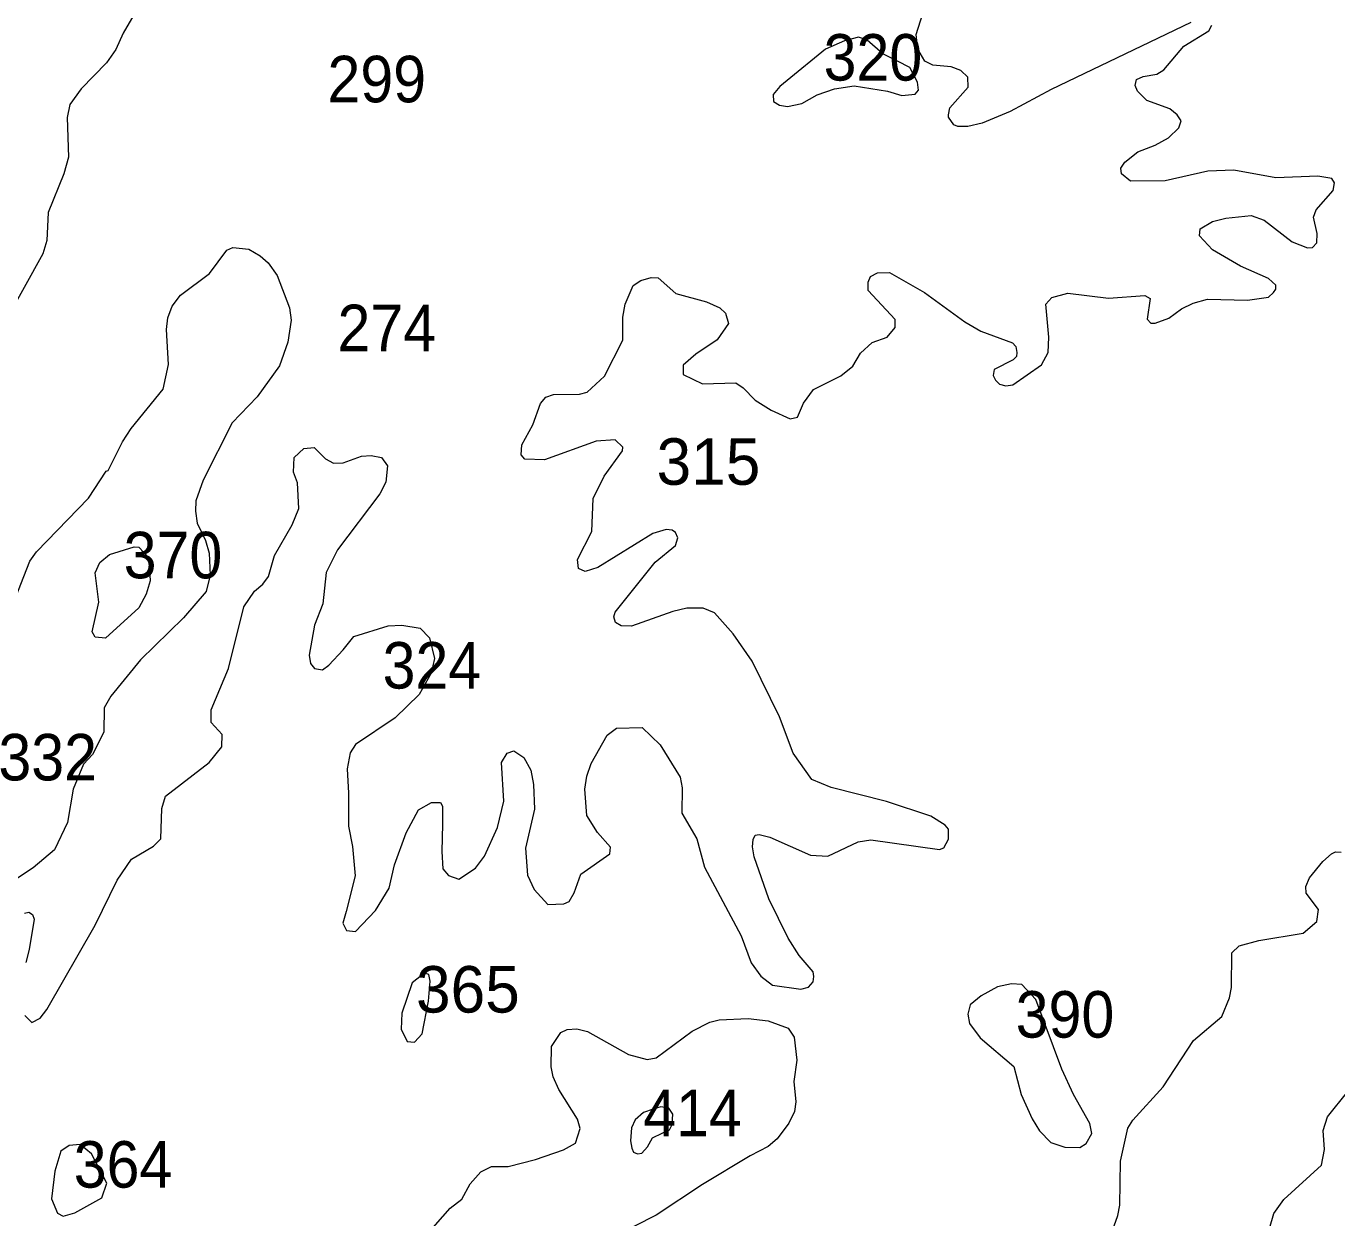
# Model space of a CAD drawing. Extents: x 499.9 to 555.3, y 9281.5 to 9336.8.
# Drawn here: x 532.51 to 537.018, y 9285.624 to 9289.724 of the extents above; entities that cross this region are included whole.
import ezdxf

# ---------------------------------------------------------------- set-up
doc = ezdxf.new("R2010")
doc.units = 0
doc.header["$LTSCALE"] = 0.064
doc.layers.add('2', color=7, linetype='Continuous', lineweight=13)
doc.layers.add('21', color=7, linetype='Continuous')

msp = doc.modelspace()

# ---------------------------------------------------------------- linework, layer by layer
at = {"layer": '2'}
for points in [[(532.9994, 9289.9687), (532.8429, 9289.6993), (532.8178, 9289.644), (532.7855, 9289.598), (532.698, 9289.5087), (532.6597, 9289.4539), (532.6503, 9289.4093), (532.6548, 9289.2732), (532.6387, 9289.2158), (532.5853, 9289.083), (532.58, 9288.9867), (532.5664, 9288.9409), (532.4382, 9288.7091)], [(536.5155, 9289.7358), (536.0355, 9289.5056), (535.894, 9289.4301), (535.7975, 9289.3898), (535.7483, 9289.3783), (535.7147, 9289.3783), (535.7002, 9289.3845), (535.6816, 9289.4102), (535.6821, 9289.4191), (535.6871, 9289.4422), (535.7496, 9289.5136), (535.7487, 9289.5484), (535.7251, 9289.5713), (535.6917, 9289.5833), (535.6284, 9289.5897), (535.6006, 9289.6028), (535.5765, 9289.6451), (535.571, 9289.695), (535.61, 9289.819)], [(536.5901, 9288.9546), (536.5455, 9289.0021), (536.5482, 9289.0264), (536.5901, 9289.0522), (536.6357, 9289.0634), (536.723, 9289.0725), (536.7675, 9289.0567), (536.8638, 9288.9817), (536.9165, 9288.9616), (536.9345, 9288.9617), (536.949, 9288.9785), (536.9506, 9289.0108), (536.9382, 9289.0661), (536.9463, 9289.0916), (537.0059, 9289.1581), (537.0102, 9289.1842), (537.0008, 9289.1994), (536.9522, 9289.2077), (536.8082, 9289.2017), (536.6639, 9289.2287), (536.5737, 9289.2244), (536.427, 9289.1921), (536.3084, 9289.1906), (536.277, 9289.2152), (536.2746, 9289.235), (536.2885, 9289.2554), (536.3337, 9289.2909), (536.3936, 9289.3139), (536.439, 9289.3397), (536.4745, 9289.3737), (536.4823, 9289.3982), (536.4688, 9289.419), (536.4435, 9289.4398), (536.364, 9289.4682), (536.332, 9289.5), (536.3239, 9289.52), (536.3284, 9289.5398), (536.3514, 9289.5502), (536.3989, 9289.5586), (536.4232, 9289.5737), (536.4918, 9289.6547), (536.5775, 9289.7074), (536.5881, 9289.7269)], [(532.4627, 9287.7302), (532.522, 9287.8831), (532.545, 9287.9155), (532.7236, 9288.1003), (532.7847, 9288.1927), (532.792, 9288.1951), (532.8413, 9288.2939), (532.871, 9288.3392), (532.9809, 9288.4746), (532.9987, 9288.5602), (532.9924, 9288.6805), (532.9969, 9288.7207), (533.0116, 9288.7606), (533.0397, 9288.7983), (533.1398, 9288.8733), (533.2, 9288.9536), (533.2199, 9288.9628), (533.275, 9288.9565), (533.3145, 9288.9337), (533.3417, 9288.9093), (533.3726, 9288.8658), (533.4147, 9288.7543), (533.4204, 9288.7123), (533.4093, 9288.6366), (533.381, 9288.5546)], [(536.7996, 9288.8074), (536.8082, 9288.8191), (536.8086, 9288.8323), (536.7833, 9288.8555), (536.6864, 9288.8985), (536.5901, 9288.9546)], [(534.7318, 9287.9902), (534.7108, 9287.9919), (534.6652, 9287.9783), (534.4757, 9287.8616), (534.432, 9287.8477), (534.4097, 9287.8582), (534.4054, 9287.8885), (534.455, 9287.9849), (534.4602, 9288.0993), (534.4981, 9288.175), (534.5605, 9288.2626), (534.5616, 9288.2757), (534.536, 9288.3006), (534.4703, 9288.296), (534.2929, 9288.2313), (534.2244, 9288.2343), (534.2117, 9288.249), (534.2145, 9288.2835), (534.2525, 9288.3527), (534.2782, 9288.4257), (534.2974, 9288.4468), (534.323, 9288.4564), (534.4124, 9288.4579), (534.4393, 9288.4644), (534.4984, 9288.5198), (534.5613, 9288.6439), (534.5622, 9288.7229), (534.5697, 9288.7671), (534.5975, 9288.8311), (534.6243, 9288.8482), (534.6596, 9288.8592), (534.6839, 9288.8584), (534.744, 9288.8036), (534.8499, 9288.7758), (534.8952, 9288.7547), (534.9155, 9288.7367), (534.9256, 9288.7004), (534.8862, 9288.6446), (534.8132, 9288.5952), (534.7691, 9288.5569), (534.7694, 9288.525), (534.8355, 9288.4936), (534.95, 9288.4963), (534.9761, 9288.48), (535.017, 9288.4365), (535.0718, 9288.4023), (535.1372, 9288.3728), (535.1629, 9288.3791), (535.1829, 9288.4272), (535.2176, 9288.4741), (535.3113, 9288.5205), (535.3526, 9288.554), (535.3798, 9288.5983), (535.419, 9288.6359), (535.4712, 9288.654), (535.4985, 9288.687), (535.499, 9288.7151), (535.4054, 9288.814), (535.4055, 9288.8435), (535.4141, 9288.8628), (535.4377, 9288.8754), (535.479, 9288.8764), (535.5995, 9288.808), (535.7383, 9288.7061), (535.7936, 9288.6749), (535.9023, 9288.6345), (535.9142, 9288.6222), (535.9177, 9288.6005), (535.9156, 9288.5874), (535.9049, 9288.5755), (535.839, 9288.5429), (535.8352, 9288.5219), (535.8441, 9288.5053), (535.8575, 9288.4921), (535.8799, 9288.4867), (535.9033, 9288.4896), (536.0019, 9288.5588), (536.0254, 9288.6009), (536.0274, 9288.6533), (536.0164, 9288.7672), (536.0374, 9288.7899), (536.0927, 9288.8051), (536.2321, 9288.7879), (536.3575, 9288.797), (536.376, 9288.7872), (536.3651, 9288.7153), (536.3778, 9288.7022), (536.3932, 9288.7018), (536.4406, 9288.7191), (536.4837, 9288.7507), (536.5241, 9288.7711), (536.5727, 9288.7844), (536.7111, 9288.7815), (536.7833, 9288.7913), (536.7996, 9288.8074)], [(533.381, 9288.5546), (533.3043, 9288.4489), (533.2183, 9288.3589), (533.1184, 9288.1622), (533.0933, 9288.0905), (533.0915, 9288.0556)], [(532.5051, 9286.3204), (532.5293, 9286.296), (532.5574, 9286.311), (532.5804, 9286.3402), (532.7468, 9286.6306), (532.8222, 9286.7859), (532.8721, 9286.8576), (532.9472, 9286.9031), (532.9726, 9286.9283), (532.9765, 9287.0323), (532.9883, 9287.0751), (533.1388, 9287.1899), (533.1827, 9287.2448), (533.1831, 9287.2868), (533.1455, 9287.3285), (533.1454, 9287.3713), (533.2056, 9287.5136), (533.2583, 9287.7262), (533.2945, 9287.7797), (533.3234, 9287.8044), (533.3426, 9287.8306), (533.3639, 9287.9029), (533.424, 9288.0087), (533.4474, 9288.0645), (533.4429, 9288.1521), (533.4285, 9288.1896), (533.4317, 9288.2396), (533.4642, 9288.2705), (533.5005, 9288.2737), (533.5385, 9288.2357), (533.5661, 9288.2198), (533.6004, 9288.2214), (533.6625, 9288.2445), (533.6959, 9288.2465), (533.7313, 9288.2397), (533.7529, 9288.2107), (533.7465, 9288.1544), (533.7264, 9288.1152), (533.5807, 9287.922), (533.5418, 9287.8447), (533.5303, 9287.7358), (533.5009, 9287.6628), (533.4831, 9287.56), (533.4873, 9287.5309), (533.5008, 9287.5143), (533.5282, 9287.5088), (533.55, 9287.5254), (533.6, 9287.578), (533.6367, 9287.6238), (533.7551, 9287.6603), (533.8017, 9287.6624), (533.865, 9287.6524), (533.8965, 9287.6188), (533.9138, 9287.548), (533.9023, 9287.498), (533.8618, 9287.4244), (533.7786, 9287.3443), (533.6423, 9287.2523), (533.6244, 9287.2232), (533.6132, 9287.1685), (533.6176, 9287.0855)], [(533.0915, 9288.0556), (533.0976, 9288.0144), (533.1262, 9287.9547), (533.1391, 9287.9107), (533.142, 9287.8344), (533.1291, 9287.7788), (533.051, 9287.6878), (532.9021, 9287.5439), (532.8004, 9287.4188), (532.7777, 9287.3785), (532.7768, 9287.2949), (532.7381, 9287.2177), (532.7061, 9287.185), (532.6708, 9287.0984), (532.6515, 9286.9839), (532.6074, 9286.8898), (532.5334, 9286.8281), (532.4656, 9286.7834)], [(534.5354, 9287.7076), (534.6726, 9287.88), (534.7428, 9287.9365), (534.7506, 9287.9629), (534.7431, 9287.9817), (534.7318, 9287.9902)], [(533.599, 9286.6377), (533.611, 9286.6129), (533.6423, 9286.6094), (533.7106, 9286.6809), (533.7578, 9286.7587), (533.7764, 9286.838), (533.8165, 9286.9488), (533.859, 9287.0278), (533.9036, 9287.0528), (533.9343, 9287.0528), (533.9418, 9287.0407), (533.942, 9286.9784), (533.9392, 9286.8848), (533.9422, 9286.8242), (533.9618, 9286.8018), (533.9982, 9286.7893), (534.0554, 9286.827), (534.0858, 9286.8684), (534.1309, 9286.9673), (534.1525, 9287.0578), (534.1448, 9287.1907), (534.164, 9287.223), (534.1869, 9287.2308), (534.2215, 9287.2082), (534.2459, 9287.1636), (534.2548, 9287.1148), (534.2576, 9287.0299), (534.2275, 9286.8954), (534.234, 9286.8032), (534.2573, 9286.7539), (534.3034, 9286.7018), (534.3591, 9286.7043), (534.3769, 9286.7127), (534.3948, 9286.7419), (534.4176, 9286.8067), (534.5174, 9286.8758), (534.5197, 9286.899), (534.4742, 9286.9496), (534.4376, 9287.0077), (534.4312, 9287.0991), (534.4376, 9287.1437), (534.4528, 9287.1866), (534.5075, 9287.2849), (534.54, 9287.3091), (534.6285, 9287.3105), (534.69, 9287.2509), (534.7589, 9287.1403), (534.7654, 9287.1037), (534.7644, 9287.0158), (534.8162, 9286.9273), (534.8425, 9286.8301), (534.9687, 9286.5937), (535.0038, 9286.5015), (535.0366, 9286.4558), (535.0768, 9286.4249), (535.1742, 9286.4102), (535.2008, 9286.4181), (535.2169, 9286.4355), (535.2194, 9286.4538), (535.2171, 9286.4704), (535.1681, 9286.5263), (535.1303, 9286.586), (535.0638, 9286.7217), (535.014, 9286.8661), (535.0083, 9286.9002), (535.0097, 9286.9259), (535.0176, 9286.94), (535.0314, 9286.9427), (535.0678, 9286.9335), (535.2071, 9286.8719), (535.267, 9286.8684), (535.371, 9286.9178), (535.4147, 9286.9241), (535.6509, 9286.891), (535.666, 9286.8973), (535.6817, 9286.9267), (535.6818, 9286.9606), (535.6703, 9286.9754), (535.6208, 9287.0054), (535.4689, 9287.0561), (535.278, 9287.104), (535.2116, 9287.1322), (535.1481, 9287.2221), (535.1009, 9287.3481), (535.0069, 9287.5391), (534.941, 9287.6333), (534.8767, 9287.7054), (534.8386, 9287.7212), (534.7822, 9287.7214), (534.7337, 9287.7103), (534.5911, 9287.6598), (534.5559, 9287.6601), (534.537, 9287.6722), (534.5308, 9287.6916), (534.5354, 9287.7076)], [(533.6176, 9287.0855), (533.6182, 9286.9709), (533.6321, 9286.9017), (533.6413, 9286.8002), (533.6101, 9286.6776), (533.599, 9286.6377)], [(536.2348, 9285.5486), (536.2646, 9285.6317), (536.271, 9285.6675), (536.2739, 9285.8191), (536.2991, 9285.9322), (536.3161, 9285.9601), (536.4202, 9286.0742), (536.5252, 9286.2343), (536.6218, 9286.3162), (536.6491, 9286.3813), (536.6553, 9286.4159), (536.6569, 9286.5361), (536.6824, 9286.5596), (536.75, 9286.5784), (536.9027, 9286.6038), (536.9493, 9286.6439), (536.9551, 9286.6846), (536.9129, 9286.7414), (536.9116, 9286.7637), (536.9237, 9286.7932), (536.9693, 9286.8503), (537, 9286.8761), (537.0131, 9286.8837), (537.0328, 9286.8815)], [(532.5037, 9286.6724), (532.5182, 9286.6753), (532.5317, 9286.6676), (532.5369, 9286.6513), (532.5192, 9286.5471), (532.5081, 9286.5027)], [(533.8841, 9285.5623), (533.9678, 9285.6568), (534.0084, 9285.688), (534.0368, 9285.7412), (534.0734, 9285.7817), (534.1097, 9285.8001), (534.1677, 9285.8006), (534.2617, 9285.8241), (534.3579, 9285.8578), (534.3991, 9285.8803), (534.4149, 9285.9314), (534.4056, 9285.9629), (534.3417, 9286.0654), (534.3217, 9286.1085), (534.3151, 9286.1435), (534.3166, 9286.2134), (534.3482, 9286.2613), (534.3708, 9286.2714), (534.404, 9286.2745), (534.44, 9286.2653), (534.5809, 9286.1857), (534.6451, 9286.1682), (534.6764, 9286.1745), (534.8005, 9286.2667), (534.861, 9286.2969), (534.8928, 9286.3049), (534.9931, 9286.3097), (535.0614, 9286.3017), (535.1306, 9286.2765), (535.1516, 9286.2451), (535.16, 9286.1663), (535.1506, 9286.0933), (535.1569, 9286.0233), (535.1528, 9285.9903), (535.1327, 9285.9502), (535.0932, 9285.896), (535.0616, 9285.869), (534.9995, 9285.8367), (534.8363, 9285.7388), (534.6769, 9285.6331), (534.5298, 9285.5588)], [(536.4777, 9285.1022), (536.5298, 9285.116), (536.5627, 9285.1131), (536.5972, 9285.0954), (536.7378, 9285.0955), (536.7579, 9285.1083), (536.78, 9285.1419), (536.7788, 9285.1886), (536.7596, 9285.2474), (536.7566, 9285.2776), (536.7719, 9285.3409), (536.823, 9285.4699), (536.7869, 9285.5872), (536.8016, 9285.6391), (536.8356, 9285.6869), (536.9649, 9285.8055), (536.9758, 9285.8592), (536.9713, 9285.9239), (536.9863, 9285.9717), (537.1257, 9286.1458)]]:
    msp.add_lwpolyline(points, dxfattribs=at)
for points in [[(535.1772, 9289.4574), (535.2305, 9289.4873), (535.2895, 9289.5078), (535.3572, 9289.5179), (535.4721, 9289.5002), (535.5217, 9289.4854), (535.5674, 9289.4897), (535.5785, 9289.5033), (535.5758, 9289.531), (535.549, 9289.5811), (535.507, 9289.6038), (535.4564, 9289.6285), (535.4018, 9289.6754), (535.3725, 9289.6863), (535.324, 9289.6731), (535.2586, 9289.6444), (535.1273, 9289.5366), (535.1024, 9289.5161), (535.0785, 9289.4882), (535.0806, 9289.4651), (535.1013, 9289.452), (535.1283, 9289.4469)], [(532.7464, 9287.8435), (532.7628, 9287.8788), (532.7956, 9287.9062), (532.8805, 9287.9329), (532.8969, 9287.931), (532.931, 9287.8947), (532.9359, 9287.8153), (532.9221, 9287.77), (532.8967, 9287.7221), (532.7822, 9287.6184), (532.747, 9287.6211), (532.7366, 9287.6396), (532.7599, 9287.7421)], [(533.8373, 9286.4322), (533.802, 9286.3276), (533.7991, 9286.2727), (533.8197, 9286.231), (533.845, 9286.2284), (533.872, 9286.2568), (533.8937, 9286.3691), (533.8991, 9286.4385), (533.8946, 9286.4615), (533.8793, 9286.4653)], [(536.1116, 9286.0479), (536.0717, 9286.135), (535.9825, 9286.3746), (535.9347, 9286.4263), (535.8986, 9286.429), (535.8502, 9286.4191), (535.7942, 9286.3881), (535.7566, 9286.3572), (535.749, 9286.3249), (535.7543, 9286.2923), (535.7905, 9286.243), (535.9074, 9286.1451), (535.9324, 9286.0478), (535.9695, 9285.9645), (535.9953, 9285.9233), (536.0337, 9285.8831), (536.0825, 9285.8675), (536.1335, 9285.8659), (536.1562, 9285.8802), (536.1751, 9285.9143), (536.1681, 9285.949)], [(534.6042, 9285.9607), (534.5912, 9285.9337), (534.588, 9285.889), (534.5923, 9285.8639), (534.5989, 9285.8502), (534.6126, 9285.8436), (534.6269, 9285.8463), (534.6467, 9285.8679), (534.6643, 9285.8988), (534.697, 9285.9148), (534.7221, 9285.9264), (534.731, 9285.9449), (534.734, 9285.9808), (534.7196, 9286.0007), (534.6927, 9286.0062), (534.666, 9285.9974), (534.6334, 9285.9859)], [(532.6763, 9285.6416), (532.7701, 9285.6924), (532.7871, 9285.7437), (532.7337, 9285.8436), (532.6948, 9285.8768), (532.6575, 9285.8726), (532.6283, 9285.8537), (532.6081, 9285.7843), (532.5969, 9285.6888), (532.6167, 9285.6403), (532.6364, 9285.6299)]]:
    msp.add_lwpolyline(points, close=True, dxfattribs=at)

# ---------------------------------------------------------------- texts
at = {"layer": '21', "width": 0.95}
for s, p in [('320', (535.2525, 9289.5365)), ('299', (533.5459, 9289.4618)), ('274', (533.5804, 9288.6056)), ('370', (532.8448, 9287.8241)), ('324', (533.7355, 9287.4448)), ('332', (532.4139, 9287.1288)), ('390', (535.9133, 9286.2439)), ('414', (534.6319, 9285.9048)), ('364', (532.673, 9285.7278))]:
    msp.add_text(s, height=0.16, dxfattribs=at).set_placement(p)
at = {"layer": '21'}
for s, p in [('315', (534.6779, 9288.1459)), ('365', (533.8504, 9286.3301))]:
    msp.add_text(s, height=0.16, dxfattribs=at).set_placement(p)

doc.saveas('drawing.dxf')
